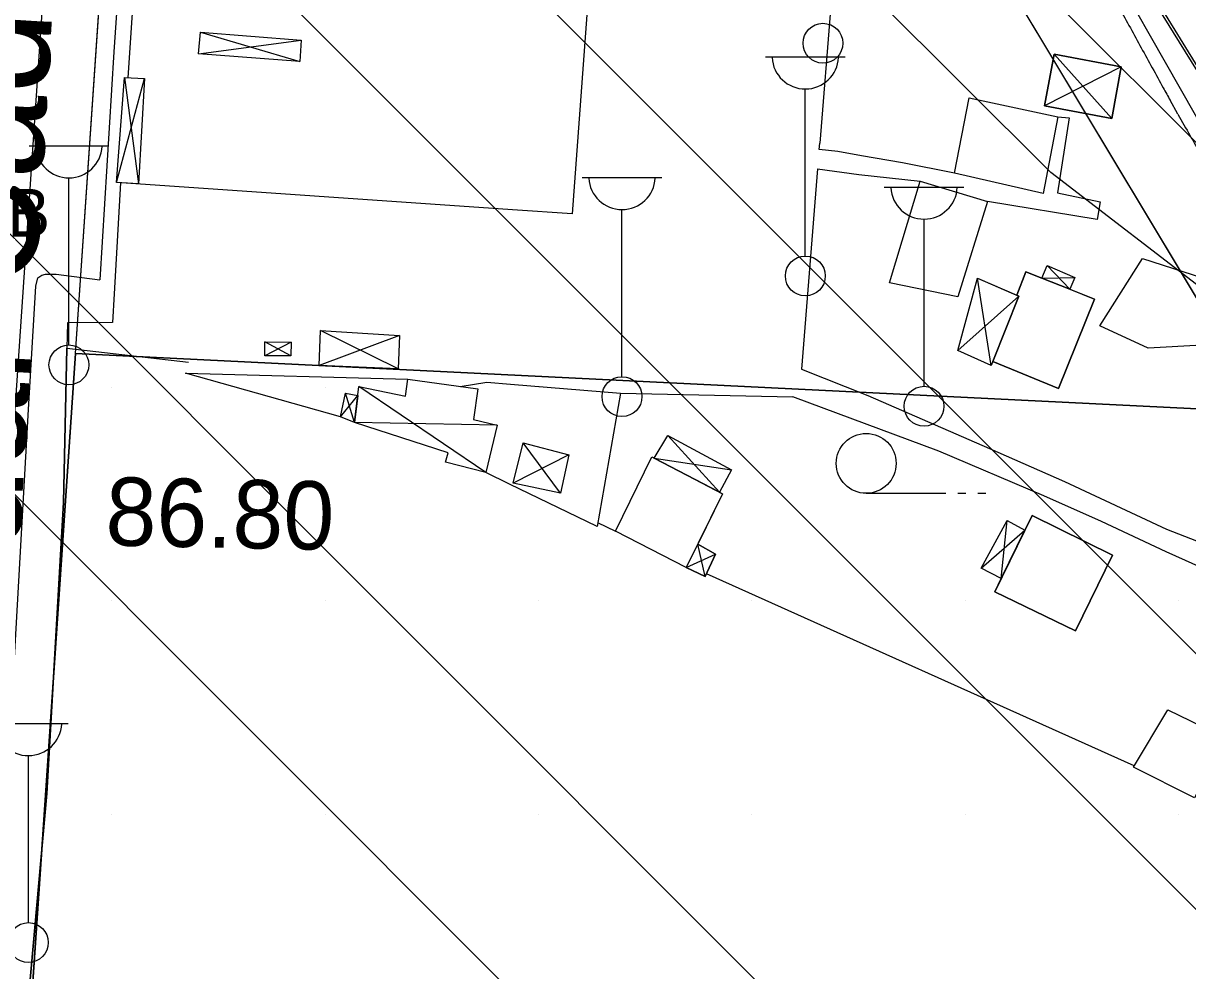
# Model space of a CAD drawing. Extents: x 417995 to 421451, y 4454518 to 4458015.
# Drawn here: x 420743.9 to 420846.2, y 4456323.2 to 4456406.4 of the extents above; entities that cross this region are included whole.
import ezdxf

# ---------------------------------------------------------------- set-up
doc = ezdxf.new("R2010")
doc.units = 0
for name, color, linetype in [('ADAKENARI', 7, 'Continuous'), ('B_Betonzemin', 7, 'Continuous'), ('B_Mesken', 7, 'Continuous'), ('B_Sundurma', 7, 'Continuous'), ('Egri_1m', 7, 'Continuous'), ('KALDIRIM_FAT', 7, 'Continuous'), ('PL_AYA_PARK_DINLENME', 7, 'Continuous'), ('PL_SAY_SPOR', 7, 'Continuous'), ('PL_TA_K_OTOPARK', 7, 'Continuous'), ('S_Cad_Sok_Lambasi', 7, 'Continuous'), ('S_Rogar_Kapagi_Buski', 7, 'Continuous'), ('S_Tek_Agac', 7, 'Continuous'), ('Sinir_Cit_bir_taraf', 7, 'Continuous'), ('Sinir_Duvar_tek_tarafa_ait', 7, 'Continuous'), ('Sinir_Tel_bir_taraf', 7, 'Continuous'), ('SN_TASKIN', 7, 'Continuous'), ('SN_TR_SIVILASMA', 7, 'Continuous'), ('TRFAT_SPOR', 7, 'Continuous'), ('Y_Cadde_Yol', 7, 'Continuous'), ('Y_Kot_Noktasi', 7, 'Continuous'), ('Yol_Kaldirim_kenari_bordurtasi', 7, 'Continuous'), ('Yol_Sose', 7, 'Continuous'), ('Yol_Toprak_Duz', 7, 'Continuous')]:
    doc.layers.add(name, color=color, linetype=linetype)

msp = doc.modelspace()

# ---------------------------------------------------------------- linework, layer by layer
at = {"layer": 'ADAKENARI'}
for p, q in [((420748.52, 4456377.44), (420756.36, 4456492.63)), ((420781.13, 4456491.97), (420853.02, 4456372.3)), ((420748.52, 4456377.44), (420731.55, 4456128.29)), ((420748.52, 4456377.44), (420853.02, 4456372.3))]:
    msp.add_line(p, q, dxfattribs=at)
at = {"layer": 'B_Betonzemin'}
for points in [[(420800.7, 4456454.46), (420816.82, 4456432.13), (420813.9, 4456395.92)], [(420834.83, 4456398.23), (420835.83, 4456398.14), (420834.81, 4456391.55), (420838.55, 4456390.75), (420838.27, 4456389.21), (420828.64, 4456390.78)], [(420825.75, 4456393.29), (420821.19, 4456394.19), (420817.59, 4456394.81), (420815.51, 4456395.19), (420813.86, 4456395.36), (420813.9, 4456395.92)], [(420813.72, 4456393.66), (420812.3, 4456376.05)], [(420813.72, 4456393.66), (420817.33, 4456393.16), (420822.72, 4456392.56)], [(420812.3, 4456376.05), (420818.14, 4456373.74), (420828.81, 4456369.1), (420835.41, 4456366.2), (420844.39, 4456362.01), (420852.82, 4456358.73), (420862.5, 4456363.39)], [(420796.39, 4456373.95), (420811.53, 4456373.63)], [(420882.83, 4456328.08), (420878.73, 4456332.8), (420874.22, 4456338.19), (420868.28, 4456345.9), (420865.23, 4456349.4), (420862.74, 4456351.42), (420852.32, 4456356.46), (420844.35, 4456360.01), (420838.65, 4456362.67), (420833.6, 4456364.94), (420824.36, 4456368.85), (420811.53, 4456373.63)]]:
    msp.add_lwpolyline(points, dxfattribs=at)
at = {"layer": 'B_Mesken'}
for points in [[(420825.75, 4456393.29), (420827.04, 4456399.88), (420834.83, 4456398.23), (420833.54, 4456391.5)], [(420825.75, 4456393.29), (420827.04, 4456399.88), (420834.83, 4456398.23), (420833.54, 4456391.5)], [(420826.03, 4456382.42), (420820.05, 4456383.65), (420822.72, 4456392.56), (420828.64, 4456390.78)], [(420826.03, 4456382.42), (420820.05, 4456383.65), (420822.72, 4456392.56), (420828.64, 4456390.78)], [(420838.53, 4456379.86), (420842.26, 4456385.77), (420849.35, 4456383.51), (420847.47, 4456378.18), (420842.77, 4456377.92)], [(420838.53, 4456379.86), (420842.26, 4456385.77), (420849.35, 4456383.51), (420847.47, 4456378.18), (420842.77, 4456377.92)], [(420831.41, 4456382.47), (420829.11, 4456376.73), (420834.89, 4456374.35), (420838.05, 4456382.22), (420832.03, 4456384.62), (420831.23, 4456382.55)], [(420833.42, 4456384.06), (420835.88, 4456383.08), (420838.05, 4456382.22), (420834.89, 4456374.35), (420829.11, 4456376.73), (420831.41, 4456382.47), (420831.23, 4456382.55), (420832.03, 4456384.62)], [(420795.95, 4456361.82), (420799.15, 4456368.36), (420805.36, 4456365.12), (420802.18, 4456358.63)], [(420799.36, 4456368.25), (420805.11, 4456365.25), (420805.36, 4456365.12), (420803.19, 4456360.7), (420802.18, 4456358.63), (420795.95, 4456361.82), (420799.15, 4456368.36)], [(420832.57, 4456363.2), (420829.29, 4456356.51), (420836.37, 4456353.08), (420839.62, 4456359.72)], [(420829.86, 4456357.68), (420831.94, 4456361.91), (420832.57, 4456363.2), (420839.62, 4456359.72), (420836.37, 4456353.08), (420829.29, 4456356.51)], [(420846.83, 4456338.41), (420841.48, 4456341.11), (420844.49, 4456346.15), (420849.51, 4456343.72), (420849.65, 4456343.61)], [(420846.83, 4456338.41), (420841.48, 4456341.11), (420844.49, 4456346.15), (420849.51, 4456343.72), (420849.65, 4456343.61)]]:
    msp.add_lwpolyline(points, close=True, dxfattribs=at)
at = {"layer": 'B_Sundurma'}
for p, q in [((420759.32, 4456403.77), (420768.34, 4456404.95)), ((420759.48, 4456405.66), (420768.22, 4456403.08)), ((420834.5, 4456403.72), (420839.57, 4456398.09)), ((420752.81, 4456401.68), (420754.06, 4456392.33)), ((420840.4, 4456402.63), (420833.66, 4456399.19)), ((420752.11, 4456392.46), (420754.57, 4456401.58)), ((420833.88, 4456385.17), (420835.88, 4456383.08)), ((420828.98, 4456376.39), (420827.78, 4456384.05)), ((420833.42, 4456384.06), (420836.33, 4456384.12)), ((420831.41, 4456382.47), (420826.05, 4456377.71)), ((420776.87, 4456376.08), (420770.03, 4456379.45)), ((420767.45, 4456378.42), (420765.14, 4456377.24)), ((420767.44, 4456377.22), (420765.16, 4456378.45)), ((420776.97, 4456379.02), (420769.91, 4456376.37)), ((420784.56, 4456366.98), (420773.41, 4456374.55)), ((420771.81, 4456371.89), (420773.31, 4456373.74)), ((420773.02, 4456371.37), (420772.24, 4456373.95)), ((420785.55, 4456371.13), (420773.02, 4456371.37)), ((420800.55, 4456370.25), (420805.11, 4456365.25)), ((420791.14, 4456365.16), (420787.84, 4456369.6)), ((420791.85, 4456368.55), (420786.98, 4456366.06)), ((420799.36, 4456368.25), (420806.15, 4456367.22)), ((420829.86, 4456357.68), (420830.37, 4456362.77)), ((420828.09, 4456358.59), (420831.94, 4456361.91)), ((420802.18, 4456358.63), (420804.74, 4456359.81)), ((420803.85, 4456357.86), (420803.19, 4456360.7))]:
    msp.add_line(p, q, dxfattribs=at)
for points in [[(420759.32, 4456403.77), (420759.48, 4456405.66), (420768.34, 4456404.95), (420768.22, 4456403.08)], [(420840.4, 4456402.63), (420834.5, 4456403.72), (420833.66, 4456399.19), (420839.57, 4456398.09)], [(420840.4, 4456402.63), (420839.57, 4456398.09), (420833.66, 4456399.19), (420834.5, 4456403.72)], [(420752.11, 4456392.46), (420752.81, 4456401.68), (420754.57, 4456401.58), (420754.06, 4456392.33)], [(420833.42, 4456384.06), (420833.88, 4456385.17), (420836.33, 4456384.12), (420835.88, 4456383.08)], [(420833.42, 4456384.06), (420833.88, 4456385.17), (420836.33, 4456384.12), (420835.88, 4456383.08)], [(420831.41, 4456382.47), (420828.98, 4456376.39), (420826.05, 4456377.71), (420827.78, 4456384.05)], [(420831.23, 4456382.55), (420831.41, 4456382.47), (420829.11, 4456376.73), (420828.98, 4456376.39), (420826.05, 4456377.71), (420827.78, 4456384.05)], [(420776.97, 4456379.02), (420776.87, 4456376.08), (420769.91, 4456376.37), (420770.03, 4456379.45)], [(420767.45, 4456378.42), (420767.44, 4456377.22), (420765.14, 4456377.24), (420765.16, 4456378.45)], [(420785.55, 4456371.13), (420784.56, 4456366.98), (420781.03, 4456367.88), (420781.25, 4456368.72), (420773.02, 4456371.37), (420773.41, 4456374.55), (420777.52, 4456373.69), (420777.71, 4456375.18), (420783.87, 4456374.33), (420783.48, 4456371.63)], [(420773.02, 4456371.37), (420771.81, 4456371.89), (420772.24, 4456373.95), (420773.31, 4456373.74)], [(420799.36, 4456368.25), (420800.55, 4456370.25), (420806.15, 4456367.22), (420805.11, 4456365.25)], [(420805.11, 4456365.25), (420799.36, 4456368.25), (420800.55, 4456370.25), (420806.15, 4456367.22)], [(420791.85, 4456368.55), (420791.14, 4456365.16), (420786.98, 4456366.06), (420787.84, 4456369.6)], [(420791.85, 4456368.55), (420791.14, 4456365.16), (420786.98, 4456366.06), (420787.84, 4456369.6)], [(420829.86, 4456357.68), (420828.09, 4456358.59), (420830.37, 4456362.77), (420831.94, 4456361.91)], [(420829.86, 4456357.68), (420828.09, 4456358.59), (420830.37, 4456362.77), (420831.94, 4456361.91)], [(420802.18, 4456358.63), (420803.85, 4456357.86), (420804.74, 4456359.81), (420803.19, 4456360.7)], [(420802.18, 4456358.63), (420803.19, 4456360.7), (420804.74, 4456359.82), (420803.85, 4456357.86)]]:
    msp.add_lwpolyline(points, close=True, dxfattribs=at)
at = {"layer": 'Egri_1m'}
for q in [(420844.7, 4456399.68), (420846.06, 4456397.26)]:
    msp.add_line((420845.38, 4456398.47), q, dxfattribs=at)
for points in [[(420825.35, 4456431.48), (420826.35, 4456429.74), (420827.48, 4456428.09), (420828.63, 4456426.46), (420829.77, 4456424.81), (420830.89, 4456423.16), (420832, 4456421.49), (420833.08, 4456419.81), (420834.15, 4456418.12), (420835.19, 4456416.41), (420836.21, 4456414.69), (420837.23, 4456412.97), (420838.25, 4456411.25), (420839.25, 4456409.52), (420840.23, 4456407.78), (420841.2, 4456406.03), (420842.16, 4456404.28), (420843.13, 4456402.52), (420844.09, 4456400.77), (420844.7, 4456399.68)], [(420846.06, 4456397.26), (420847.05, 4456395.52), (420848.04, 4456393.78), (420849.04, 4456392.05), (420850.04, 4456390.32), (420850.38, 4456389.74)]]:
    msp.add_spline(points, degree=3, dxfattribs=at)
at = {"layer": 'KALDIRIM_FAT'}
msp.add_line((420752.15, 4456504.38), (420722.9, 4456074.87), dxfattribs=at)
at = {"layer": 'PL_AYA_PARK_DINLENME'}
msp.add_lwpolyline([(421036.85, 4456094.94), (420796.81, 4456484.25), (420794.89, 4456487.1), (420792.75, 4456489.78), (420790.4, 4456492.29), (420787.86, 4456494.6), (420785.14, 4456496.7), (420782.27, 4456498.58), (420779.25, 4456500.22), (420776.11, 4456501.62), (420767.72, 4456504.94), (420764.74, 4456506.2), (420761.81, 4456507.57), (420758.95, 4456509.07), (420756.14, 4456510.68), (420753.41, 4456512.4), (420750.75, 4456514.23), (420748.16, 4456516.17), (420745.66, 4456518.22)], dxfattribs=at)
at = {"layer": 'PL_SAY_SPOR'}
msp.add_lwpolyline([(420858.4, 4456215.86), (420846.76, 4456021.02), (420843.59, 4456018.22), (420716.31, 4456026.52), (420714.2, 4456029.58), (420727.85, 4456073.98), (420731.55, 4456128.29), (420748.52, 4456377.44), (420853.02, 4456372.3), (420866.39, 4456349.6)], close=True, dxfattribs=at)
at = {"layer": 'PL_TA_K_OTOPARK'}
msp.add_lwpolyline([(420748.52, 4456377.44), (420756.36, 4456492.63), (420781.13, 4456491.97), (420853.02, 4456372.3)], close=True, dxfattribs=at)
at = {"layer": 'S_Cad_Sok_Lambasi'}
for p, q in [((420809.14, 4456403.5), (420816.14, 4456403.5)), ((420812.64, 4456386), (420812.64, 4456400.67)), ((420744.43, 4456395.69), (420751.43, 4456395.69)), ((420747.93, 4456378.19), (420747.93, 4456392.87)), ((420793.03, 4456392.9), (420800.03, 4456392.9)), ((420819.57, 4456392.06), (420826.57, 4456392.06)), ((420796.53, 4456375.4), (420796.53, 4456390.08)), ((420823.07, 4456374.56), (420823.07, 4456389.24)), ((420740.87, 4456344.95), (420747.87, 4456344.95)), ((420744.37, 4456327.45), (420744.37, 4456342.12))]:
    msp.add_line(p, q, dxfattribs=at)
for centre in [(420814.19, 4456404.69), (420812.64, 4456384.25), (420747.93, 4456376.44), (420796.53, 4456373.65), (420823.07, 4456372.81), (420744.37, 4456325.7)]:
    msp.add_circle(centre, 1.75, dxfattribs=at)
for centre in [(420812.64, 4456403.6), (420747.93, 4456395.79), (420796.53, 4456393.01), (420823.07, 4456392.17), (420744.37, 4456345.05)]:
    msp.add_arc(centre, 2.93, 183.298, 356.9072, dxfattribs=at)
at = {"layer": 'S_Tek_Agac'}
for p, q in [((420817.99, 4456365.16), (420824.99, 4456365.16)), ((420826.04, 4456365.16), (420826.74, 4456365.16)), ((420827.79, 4456365.16), (420828.49, 4456365.16))]:
    msp.add_line(p, q, dxfattribs=at)
msp.add_circle((420817.99, 4456367.79), 2.63, dxfattribs=at)
at = {"layer": 'Sinir_Cit_bir_taraf'}
for points in [[(420786.9, 4456390.06), (420752.11, 4456392.46)], [(420792.16, 4456389.7), (420786.9, 4456390.06)]]:
    msp.add_lwpolyline(points, dxfattribs=at)
at = {"layer": 'Sinir_Duvar_tek_tarafa_ait'}
for points in [[(420795.1, 4456429.87), (420792.16, 4456389.7)], [(420743.92, 4456315.57), (420746, 4456338.79), (420747.46, 4456364.35), (420747.75, 4456377.91)], [(420747.75, 4456377.91), (420758.45, 4456376.68)], [(420758.18, 4456375.71), (420777.71, 4456375.18)], [(420771.81, 4456371.89), (420758.18, 4456375.71)], [(420782.31, 4456374.55), (420784.66, 4456374.93), (420786.74, 4456374.75)], [(420786.74, 4456374.75), (420796.39, 4456373.95), (420794.34, 4456362.23)], [(420786.64, 4456365.97), (420784.56, 4456366.98)], [(420794.34, 4456362.23), (420786.64, 4456365.97)]]:
    msp.add_lwpolyline(points, dxfattribs=at)
at = {"layer": 'Sinir_Tel_bir_taraf'}
for points in [[(420788.92, 4456490.92), (420791.62, 4456487.45), (420798.68, 4456477.97), (420803.51, 4456472.29), (420806.95, 4456463.69), (420810.28, 4456458.35), (420817.98, 4456445.93), (420825.54, 4456433.7), (420831.63, 4456422.94), (420839.11, 4456412.11), (420852.05, 4456389.34)], [(420795.98, 4456361.81), (420794.4, 4456362.58)], [(420841.54, 4456341.21), (420803.95, 4456358.08)]]:
    msp.add_lwpolyline(points, dxfattribs=at)
at = {"layer": 'SN_TASKIN'}
msp.add_lwpolyline([(421279.09, 4456215.61), (421195.31, 4456240.09), (421032.23, 4456272.97), (420928.59, 4456320.69), (420834.21, 4456393.35), (420746.64, 4456480.52), (420663.92, 4456586.47), (420574.11, 4456669.5), (420422.96, 4456744.08), (420282.11, 4456812), (420160.8, 4456835.05), (420091.41, 4456837.4), (419960.89, 4456961.81), (419854.4, 4457049.62), (419750.61, 4457217.33), (419705.67, 4457319.89), (419669.27, 4457550.58), (419656.39, 4457729.95), (419636.42, 4457793.06)], dxfattribs=at)
at = {"layer": 'SN_TR_SIVILASMA'}
for p, q in [((421276.49, 4455966.44), (419971.97, 4457270.96)), ((421276.03, 4455922), (420004.05, 4457193.98)), ((421275.8, 4455899.78), (420015.35, 4457160.22)), ((421275.33, 4455855.34), (420037.81, 4457092.87)), ((421275.1, 4455833.12), (420049.03, 4457059.2))]:
    msp.add_line(p, q, dxfattribs=at)
at = {"layer": 'TRFAT_SPOR'}
for p, q in [((420751.7, 4456374.47), (420751.7, 4456374.47)), ((420770.45, 4456374.47), (420770.45, 4456374.47)), ((420789.2, 4456374.47), (420789.2, 4456374.47)), ((420807.95, 4456374.47), (420807.95, 4456374.47)), ((420751.7, 4456355.72), (420751.7, 4456355.72)), ((420770.45, 4456355.72), (420770.45, 4456355.72)), ((420789.2, 4456355.72), (420789.2, 4456355.72)), ((420807.95, 4456355.72), (420807.95, 4456355.72)), ((420826.7, 4456355.72), (420826.7, 4456355.72)), ((420845.45, 4456355.72), (420845.45, 4456355.72)), ((420751.7, 4456336.97), (420751.7, 4456336.97)), ((420770.45, 4456336.97), (420770.45, 4456336.97)), ((420789.2, 4456336.97), (420789.2, 4456336.97)), ((420807.95, 4456336.97), (420807.95, 4456336.97)), ((420826.7, 4456336.97), (420826.7, 4456336.97)), ((420845.45, 4456336.97), (420845.45, 4456336.97))]:
    msp.add_line(p, q, dxfattribs=at)
at = {"layer": 'Yol_Kaldirim_kenari_bordurtasi'}
for points in [[(420758.41, 4456479.65), (420757.04, 4456455.75), (420754.84, 4456426.14), (420753.45, 4456406.92), (420753.12, 4456401.66)], [(420752.47, 4456392.44), (420751.91, 4456382.67), (420751.75, 4456380.15), (420747.8, 4456380.13), (420747.75, 4456377.91)], [(420747.75, 4456377.91), (420747.46, 4456364.35), (420746, 4456338.79), (420743.92, 4456315.57)]]:
    msp.add_lwpolyline(points, dxfattribs=at)
at = {"layer": 'Yol_Sose'}
for points in [[(420752.34, 4456479.94), (420752.34, 4456479.79), (420756.97, 4456479.5), (420756.92, 4456478.71), (420754.85, 4456447.58), (420753.42, 4456426.44), (420751.87, 4456403.93), (420750.64, 4456383.92)], [(420739.88, 4456293.42), (420741.59, 4456323.65), (420744.38, 4456372.51), (420744.38, 4456372.51), (420745.01, 4456383.34), (420745.2, 4456384.08), (420745.54, 4456384.33), (420745.86, 4456384.42), (420746.82, 4456384.4), (420750.64, 4456383.92)]]:
    msp.add_lwpolyline(points, dxfattribs=at)
at = {"layer": 'Yol_Toprak_Duz'}
msp.add_lwpolyline([(420789.26, 4456492.92), (420795.42, 4456485.04), (420803.34, 4456475.17), (420810.33, 4456461.94), (420821.05, 4456443.06), (420829.12, 4456429.48), (420833.08, 4456423.05), (420843.52, 4456407.95), (420854.01, 4456391.04), (420864.73, 4456373.57), (420874.28, 4456358.9), (420883.44, 4456343.85), (420894.79, 4456326.22), (420905.75, 4456308.98), (420915.47, 4456293.73), (420926.08, 4456276.52), (420938.84, 4456255.85), (420947.83, 4456240.87), (420958.28, 4456224.14), (420967.6, 4456210.5), (420975.27, 4456197.94)], dxfattribs=at)

# ---------------------------------------------------------------- texts
at = {"layer": 'S_Rogar_Kapagi_Buski'}
msp.add_text('B', height=4.2, dxfattribs=at).set_placement((420742.53, 4456387.7))
at = {"layer": 'Y_Cadde_Yol'}
msp.add_text('Fuar Caddesi', height=10, rotation=86.4497, dxfattribs=at).set_placement((420743.03, 4456351.81))
at = {"layer": 'Y_Kot_Noktasi'}
msp.add_text('86.80', height=6, rotation=358.8289, dxfattribs=at).set_placement((420751.11, 4456360.59))

doc.saveas('drawing.dxf')
